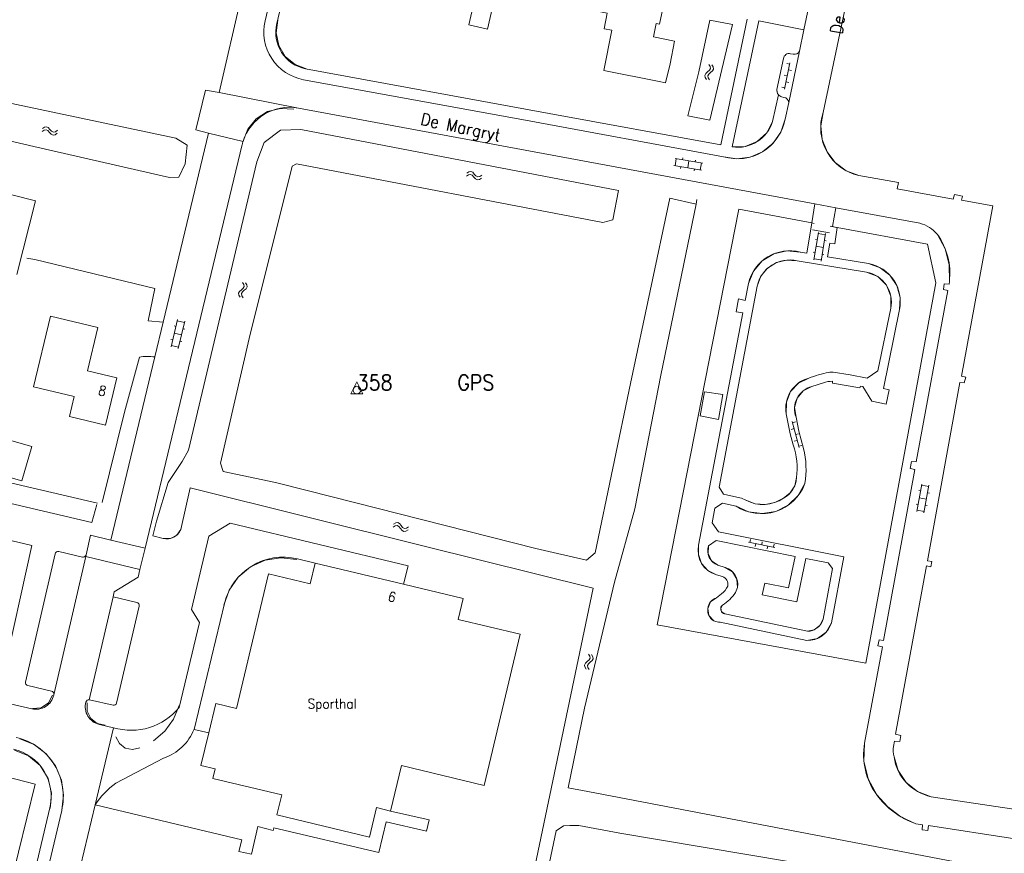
# Model space of a CAD drawing. Header units: metres. Extents: x 189705 to 199106, y 581686 to 588448.
# Tile 510 of 555: x 198648 to 198810, y 585836 to 585973. Entities that reach past the tile are written whole.
import ezdxf

# ---------------------------------------------------------------- set-up
doc = ezdxf.new("R2010")
doc.units = ezdxf.units.M
doc.layers.add('B-WA-OG-GBKN-G', color=7, linetype='Continuous', lineweight=18)
doc.styles.add('Style-STANDARD', font='STANDARD.shx')

msp = doc.modelspace()

# ---------------------------------------------------------------- linework, layer by layer
at = {"layer": 'B-WA-OG-GBKN-G'}
for p, q in [((198761.581, 585965.635), (198761.365, 585965.982)), ((198761.489, 585965.013), (198761.642, 585965.304)), ((198761.642, 585965.304), (198761.581, 585965.635)), ((198762.073, 585965.561), (198761.856, 585965.908)), ((198762.135, 585965.23), (198762.073, 585965.561)), ((198773.829, 585961.937), (198774.744, 585966.241)), ((198774.214, 585966.149), (198774.703, 585966.045)), ((198760.721, 585964.174), (198760.876, 585964.475)), ((198760.784, 585963.853), (198760.721, 585964.174)), ((198761.001, 585963.508), (198760.784, 585963.853)), ((198760.876, 585964.475), (198761.182, 585964.743)), ((198761.182, 585964.743), (198761.489, 585965.013)), ((198761.217, 585964.103), (198761.366, 585964.393)), ((198761.277, 585963.781), (198761.217, 585964.103)), ((198761.492, 585963.434), (198761.277, 585963.781)), ((198761.366, 585964.393), (198761.674, 585964.671)), ((198761.674, 585964.671), (198761.982, 585964.939)), ((198761.982, 585964.939), (198762.135, 585965.23)), ((198773.798, 585964.193), (198774.287, 585964.089)), ((198774.495, 585965.067), (198774.984, 585964.963)), ((198773.382, 585962.237), (198773.871, 585962.133)), ((198774.079, 585963.111), (198774.568, 585963.007)), ((198651.651, 585955.428), (198651.99, 585955.655)), ((198651.99, 585955.655), (198652.309, 585955.727)), ((198652.309, 585955.727), (198652.614, 585955.58)), ((198652.614, 585955.58), (198652.891, 585955.282)), ((198651.591, 585954.935), (198651.931, 585955.16)), ((198651.931, 585955.16), (198652.252, 585955.229)), ((198652.252, 585955.229), (198652.546, 585955.088)), ((198652.546, 585955.088), (198652.833, 585954.788)), ((198652.833, 585954.788), (198653.109, 585954.488)), ((198652.891, 585955.282), (198653.169, 585954.983)), ((198653.109, 585954.488), (198653.404, 585954.343)), ((198653.169, 585954.983), (198653.465, 585954.838)), ((198653.404, 585954.343), (198653.734, 585954.415)), ((198653.465, 585954.838), (198653.794, 585954.908)), ((198653.734, 585954.415), (198654.074, 585954.642)), ((198653.794, 585954.908), (198654.134, 585955.135)), ((198760.174, 585948.557), (198755.637, 585949.311)), ((198760.371, 585949.74), (198755.834, 585950.495)), ((198755.834, 585949.279), (198756.031, 585950.462)), ((198756.722, 585948.827), (198756.771, 585949.123)), ((198757.067, 585950.29), (198757.116, 585950.586)), ((198757.906, 585948.934), (198758.102, 585950.118)), ((198759.136, 585949.946), (198759.185, 585950.242)), ((198759.977, 585948.589), (198760.174, 585949.773)), ((198721.463, 585947.585), (198721.806, 585947.804)), ((198721.531, 585948.077), (198721.873, 585948.298)), ((198721.806, 585947.804), (198722.128, 585947.869)), ((198721.873, 585948.298), (198722.193, 585948.365)), ((198722.128, 585947.869), (198722.42, 585947.723)), ((198722.193, 585948.365), (198722.496, 585948.214)), ((198722.42, 585947.723), (198722.702, 585947.419)), ((198722.496, 585948.214), (198722.768, 585947.911)), ((198722.702, 585947.419), (198722.974, 585947.114)), ((198722.768, 585947.911), (198723.042, 585947.608)), ((198723.042, 585947.608), (198723.335, 585947.459)), ((198723.335, 585947.459), (198723.665, 585947.524)), ((198723.665, 585947.524), (198724.009, 585947.745)), ((198758.989, 585948.45), (198759.038, 585948.746)), ((198722.974, 585947.114), (198723.267, 585946.965)), ((198723.267, 585946.965), (198723.597, 585947.032)), ((198723.597, 585947.032), (198723.941, 585947.253)), ((198779.422, 585938.319), (198778.672, 585933.78)), ((198780.573, 585937.926), (198779.389, 585938.122)), ((198780.606, 585938.123), (198779.856, 585933.585)), ((198779.218, 585937.084), (198778.922, 585937.133)), ((198780.714, 585936.938), (198780.418, 585936.987)), ((198778.876, 585935.014), (198778.58, 585935.063)), ((198780.231, 585935.854), (198779.047, 585936.05)), ((198780.34, 585934.671), (198780.044, 585934.72)), ((198779.889, 585933.782), (198778.705, 585933.978)), ((198684.615, 585930.094), (198684.822, 585929.742)), ((198684.822, 585929.742), (198684.875, 585929.418)), ((198685.104, 585930.008), (198685.313, 585929.658)), ((198685.313, 585929.658), (198685.369, 585929.336)), ((198684.09, 585928.601), (198683.929, 585928.314)), ((198683.929, 585928.314), (198683.984, 585927.981)), ((198683.984, 585927.981), (198684.193, 585927.63)), ((198684.404, 585928.862), (198684.09, 585928.601)), ((198684.719, 585929.132), (198684.404, 585928.862)), ((198684.581, 585928.515), (198684.421, 585928.228)), ((198684.421, 585928.228), (198684.473, 585927.895)), ((198684.894, 585928.778), (198684.581, 585928.515)), ((198684.875, 585929.418), (198684.719, 585929.132)), ((198685.206, 585929.038), (198684.894, 585928.778)), ((198685.369, 585929.336), (198685.206, 585929.038)), ((198684.473, 585927.895), (198684.682, 585927.544)), ((198672.83, 585919.48), (198673.905, 585923.952)), ((198673.859, 585923.758), (198675.025, 585923.477)), ((198673.997, 585919.199), (198675.072, 585923.672)), ((198673.345, 585922.904), (198673.637, 585922.834)), ((198673.368, 585921.716), (198674.534, 585921.435)), ((198674.78, 585922.456), (198675.072, 585922.386)), ((198672.808, 585920.67), (198673.099, 585920.6)), ((198674.289, 585920.416), (198674.581, 585920.346)), ((198672.877, 585919.674), (198674.043, 585919.394)), ((198775.097, 585907.154), (198776.263, 585902.911)), ((198775.632, 585907.094), (198775.15, 585906.961)), ((198775.415, 585905.997), (198774.933, 585905.864)), ((198775.945, 585904.068), (198775.463, 585903.936)), ((198776.162, 585905.165), (198775.68, 585905.033)), ((198776.692, 585903.237), (198776.21, 585903.104)), ((198795.628, 585892.351), (198796.452, 585896.877)), ((198795.951, 585895.799), (198796.246, 585895.745)), ((198796.417, 585896.68), (198797.597, 585896.465)), ((198796.809, 585892.136), (198797.633, 585896.662)), ((198796.04, 585894.614), (198797.221, 585894.399)), ((198797.409, 585895.432), (198797.704, 585895.378)), ((198795.539, 585893.538), (198795.834, 585893.484)), ((198795.664, 585892.548), (198796.844, 585892.333)), ((198797.033, 585893.368), (198797.328, 585893.314)), ((198709.39, 585889.764), (198709.742, 585889.969)), ((198709.477, 585890.253), (198709.828, 585890.46)), ((198709.742, 585889.969), (198710.066, 585890.021)), ((198709.828, 585890.46), (198710.151, 585890.514)), ((198710.066, 585890.021), (198710.352, 585889.863)), ((198710.151, 585890.514), (198710.447, 585890.35)), ((198710.352, 585889.863), (198710.621, 585889.548)), ((198710.447, 585890.35), (198710.706, 585890.037)), ((198710.621, 585889.548), (198710.88, 585889.232)), ((198710.706, 585890.037), (198710.968, 585889.723)), ((198710.88, 585889.232), (198711.166, 585889.071)), ((198710.968, 585889.723), (198711.255, 585889.562)), ((198711.166, 585889.071), (198711.499, 585889.124)), ((198711.255, 585889.562), (198711.587, 585889.613)), ((198711.499, 585889.124), (198711.852, 585889.331)), ((198711.587, 585889.613), (198711.94, 585889.82)), ((198768.23, 585887.753), (198768.131, 585887.262)), ((198767.935, 585887.302), (198772.249, 585886.435)), ((198769.112, 585887.065), (198769.013, 585886.575)), ((198770.19, 585887.358), (198770.092, 585886.868)), ((198771.072, 585886.671), (198770.974, 585886.181)), ((198772.151, 585886.964), (198772.053, 585886.474)), ((198741.769, 585868.516), (198741.555, 585868.865)), ((198741.67, 585867.895), (198741.826, 585868.185)), ((198741.826, 585868.185), (198741.769, 585868.516)), ((198742.259, 585868.438), (198742.045, 585868.786)), ((198742.162, 585867.816), (198742.319, 585868.106)), ((198742.319, 585868.106), (198742.259, 585868.438)), ((198740.894, 585867.063), (198741.053, 585867.363)), ((198740.954, 585866.742), (198740.894, 585867.063)), ((198741.168, 585866.395), (198740.954, 585866.742)), ((198741.053, 585867.363), (198741.361, 585867.628)), ((198741.361, 585867.628), (198741.67, 585867.895)), ((198741.39, 585866.988), (198741.542, 585867.276)), ((198741.447, 585866.665), (198741.39, 585866.988)), ((198741.659, 585866.317), (198741.447, 585866.665)), ((198741.542, 585867.276), (198741.852, 585867.551)), ((198741.852, 585867.551), (198742.162, 585867.816))]:
    msp.add_line(p, q, dxfattribs=at)
at = {"layer": 'B-WA-OG-GBKN-G', "flags": 128}
for points in [[(198688.302, 585973.162), (198694.591, 586000)], [(198690.249, 585972.706), (198696.645, 586000)], [(198789.05, 586000), (198780.208, 585958.054)], [(198688.133, 585993.232), (198680.728, 585961.338)], [(198744.658, 585974.416), (198744.135, 585971.872), (198745.436, 585971.605), (198744.077, 585964.992), (198753.179, 585963.193), (198754.275, 585962.968), (198754.99, 585966.104), (198755.752, 585969.811), (198752.27, 585970.527), (198752.724, 585972.738), (198753.262, 585972.627), (198754.225, 585977.313), (198731.296, 585982.024), (198730.337, 585977.358), (198744.658, 585974.416)], [(198722.905, 585977.083), (198722.706, 585977.129), (198723.633, 585981.128), (198727.644, 585980.198), (198726.712, 585976.176), (198725.991, 585976.343), (198724.938, 585971.798), (198721.846, 585972.514), (198722.905, 585977.083)], [(198778.042, 585976.372), (198777.052, 585971.663)], [(198767.697, 585973.417), (198763.381, 585952.739), (198735.083, 585957.893), (198694.986, 585965.263)], [(198690.439, 585973.289), (198690.147, 585971.196), (198690.565, 585969.125), (198691.646, 585967.309), (198693.269, 585965.955), (198695.248, 585965.215)], [(198759.731, 585964.791), (198761.559, 585973.259), (198765.286, 585972.566), (198761.529, 585956.8), (198757.944, 585957.536), (198759.731, 585964.791)], [(198777.052, 585971.663), (198769.606, 585973.174), (198765.237, 585952.386)], [(198777.052, 585971.663), (198776.314, 585968.155)], [(198773.677, 585966.95), (198772.588, 585961.836)], [(198776.314, 585968.155), (198774.541, 585959.722)], [(198775.264, 585967.661), (198774.84, 585967.751)], [(198631.745, 585962.697), (198673.641, 585953.83), (198675.481, 585952.678), (198675.171, 585949.63), (198674.098, 585947.396), (198672.548, 585947.341), (198650.24, 585952.479), (198630.386, 585957.08)], [(198763.8, 585950.772), (198730.615, 585956.912), (198694.656, 585963.467)], [(198678.993, 585954.682), (198676.884, 585955.193), (198678.509, 585961.77), (198680.728, 585961.338)], [(198680.728, 585961.338), (198693.791, 585958.796)], [(198771.895, 585956.603), (198772.845, 585961.003)], [(198772.588, 585961.836), (198772.633, 585961.392), (198772.845, 585961.003)], [(198773.745, 585960.56), (198773.361, 585960.655)], [(198778.866, 585943.027), (198693.791, 585958.796)], [(198774.541, 585959.722), (198773.957, 585956.942)], [(198693.026, 585958.601), (198690.83, 585958.751), (198688.698, 585958.206), (198686.843, 585957.02), (198685.453, 585955.313), (198684.668, 585953.257)], [(198780.208, 585958.054), (198779.809, 585955.862), (198780.029, 585953.644), (198780.849, 585951.572), (198782.207, 585949.805), (198783.998, 585948.48), (198786.084, 585947.697)], [(198763.8, 585950.772), (198765.998, 585950.444), (198768.202, 585950.731), (198770.243, 585951.611), (198771.965, 585953.016), (198773.235, 585954.84), (198773.957, 585956.942)], [(198765.237, 585952.386), (198767.368, 585952.461), (198769.342, 585953.269), (198770.916, 585954.708), (198771.895, 585956.603)], [(198695.488, 585895.745), (198690.02, 585897.11), (198681.401, 585898.928), (198680.993, 585900.333), (198685.719, 585920.855), (198692.771, 585949.206), (198693.497, 585949.604), (198743.93, 585939.929), (198745.57, 585940.372), (198746.523, 585945.228), (198694.207, 585955.244), (198690.833, 585955.181), (198688.154, 585953.136), (198686.948, 585949.923), (198675.697, 585902.451), (198674.669, 585900.561), (198672.356, 585897.116), (198670.46, 585890.77)], [(198678.993, 585954.682), (198671.52, 585923.542)], [(198678.993, 585954.682), (198684.692, 585953.301)], [(198684.555, 585952.802), (198668.549, 585886.294)], [(198628.342, 585951.508), (198636.538, 585949.514), (198635.987, 585947.194), (198650.535, 585943.494), (198647.412, 585931.399)], [(198786.084, 585947.697), (198792.598, 585946.545), (198792.381, 585945.507), (198801.595, 585943.775), (198801.843, 585944.566), (198803.163, 585944.285), (198802.986, 585943.622), (198808.132, 585942.694), (198803.001, 585914.627), (198803.678, 585914.461), (198803.452, 585913.517), (198802.726, 585913.585), (198797.38, 585884.228), (198798.078, 585884.112), (198797.954, 585883.254), (198797.206, 585883.377), (198792.149, 585855.691), (198792.992, 585855.447), (198792.854, 585854.444), (198791.969, 585854.522), (198791.802, 585853.669)], [(198732.924, 585886.258), (198741.216, 585884.317), (198742.645, 585885.518), (198748.459, 585913.407), (198754.988, 585943.974)], [(198759.414, 585943.73), (198759.296, 585942.98), (198753.457, 585914.801), (198749.186, 585892.786), (198745.855, 585880.71)], [(198759.296, 585942.98), (198754.988, 585943.974)], [(198778.866, 585943.027), (198778.338, 585939.876)], [(198782.32, 585942.387), (198778.866, 585943.027)], [(198782.532, 585939.099), (198797.39, 585936.355), (198798.769, 585930.012), (198787.241, 585867.391), (198752.89, 585873.687), (198766.341, 585942.168), (198778.338, 585939.876)], [(198782.422, 585939.126), (198781.769, 585939.284), (198782.32, 585942.387)], [(198796.125, 585939.828), (198782.32, 585942.387)], [(198778.338, 585939.876), (198777.509, 585934.876), (198776.451, 585935.064)], [(198778.338, 585939.876), (198778.739, 585939.799)], [(198781.345, 585939.325), (198782.422, 585939.126)], [(198778.474, 585938.718), (198781.24, 585938.262)], [(198787.696, 585933.195), (198780.934, 585934.315), (198781.316, 585936.57), (198782.141, 585936.417), (198782.532, 585939.099)], [(198782.532, 585939.099), (198782.422, 585939.126)], [(198800.99, 585930.238), (198800.984, 585932.963), (198800.311, 585935.603), (198799.013, 585937.999)], [(198767.912, 585929.903), (198768.749, 585931.954), (198770.189, 585933.638), (198772.085, 585934.785), (198774.246, 585935.276), (198776.451, 585935.064)], [(198649.056, 585934.089), (198650.384, 585933.828), (198670.137, 585929.089), (198669.062, 585923.751)], [(198769.344, 585929.479), (198769.968, 585931.084), (198771.062, 585932.414), (198772.517, 585933.336), (198774.187, 585933.757), (198775.905, 585933.636)], [(198787.37, 585931.77), (198775.905, 585933.636)], [(198787.696, 585933.195), (198789.601, 585932.503), (198791.196, 585931.254), (198792.323, 585929.57), (198792.87, 585927.618), (198792.783, 585925.594)], [(198787.37, 585931.77), (198789.21, 585931.033), (198790.615, 585929.634), (198791.361, 585927.797), (198791.328, 585925.815)], [(198767.912, 585929.903), (198767.385, 585927.125), (198766.255, 585927.351), (198765.875, 585925.259), (198766.99, 585925.054), (198759.704, 585886.818)], [(198787.031, 585854.183), (198790, 585870.041), (198789.209, 585870.244), (198789.434, 585871.219), (198790.145, 585871.095), (198795.306, 585899.254), (198794.536, 585899.422), (198794.778, 585900.6), (198795.531, 585900.511), (198800.748, 585928.732), (198799.999, 585928.925), (198800.12, 585929.839), (198800.944, 585929.797), (198800.99, 585930.238)], [(198769.344, 585929.479), (198763.066, 585896.365), (198763.815, 585895.203), (198766.5, 585894.604)], [(198781.768, 585913.811), (198781.748, 585913.479), (198786.255, 585912.7), (198786.344, 585912.999), (198786.764, 585912.92), (198788.25, 585910.5), (198790.584, 585910.053), (198791.065, 585912.396), (198790.14, 585912.6), (198792.783, 585925.594)], [(198781.869, 585915.3), (198784.65, 585914.834), (198787.479, 585914.302), (198789.23, 585915.516), (198791.328, 585925.815)], [(198652.991, 585924.54), (198650.191, 585912.879), (198656.871, 585911.275), (198656.088, 585908.013), (198662.04, 585906.584), (198663.905, 585914.351), (198659.05, 585915.517), (198660.766, 585922.663), (198652.991, 585924.54)], [(198671.52, 585923.542), (198669.062, 585923.751)], [(198671.52, 585923.542), (198670.141, 585917.798)], [(198671.552, 585923.539), (198671.52, 585923.542)], [(198670.141, 585917.798), (198662.907, 585887.654)], [(198667.609, 585917.767), (198665.173, 585908.7)], [(198781.869, 585915.3), (198781.505, 585915.295), (198781.14, 585915.254)], [(198777.835, 585914.32), (198776.135, 585913.492), (198774.848, 585912.108), (198774.146, 585910.352), (198774.123, 585908.462)], [(198778.346, 585912.938), (198780.248, 585913.559)], [(198762.956, 585907.511), (198763.714, 585911.611), (198760.674, 585912.069), (198759.981, 585908.099), (198762.956, 585907.511)], [(198778.346, 585912.938), (198776.92, 585912.229), (198775.91, 585910.997), (198775.496, 585909.459), (198775.75, 585907.887)], [(198665.173, 585908.7), (198661.502, 585893.829)], [(198775.295, 585903.321), (198774.79, 585905.164), (198774.123, 585908.462)], [(198776.976, 585902.746), (198776.219, 585905.594), (198775.75, 585907.887)], [(198648.236, 585897.385), (198642.63, 585899.018), (198644.275, 585904.666), (198649.88, 585903.034), (198648.236, 585897.385)], [(198660.694, 585893.718), (198628.919, 585901.149)], [(198628.154, 585897.973), (198659.77, 585890.55), (198660.63, 585893.498)], [(198775.835, 585897.923), (198775.532, 585896.569), (198774.786, 585895.4), (198773.686, 585894.555)], [(198674.45, 585889.4), (198675.96, 585896.24), (198714.3, 585886.68), (198742.36, 585879.73)], [(198695.488, 585895.745), (198732.924, 585886.258)], [(198777.186, 585896.94), (198776.081, 585894.958), (198774.441, 585893.389), (198772.412, 585892.372), (198770.174, 585891.997), (198767.925, 585892.297), (198765.863, 585893.245)], [(198773.686, 585894.555), (198772.235, 585893.812), (198770.636, 585893.499), (198769.012, 585893.64), (198767.491, 585894.225)], [(198781.577, 585874.038), (198783.609, 585884.883), (198762.989, 585888.984), (198761.937, 585890.501), (198762.393, 585892.885), (198763.658, 585893.728), (198765.863, 585893.245)], [(198670.46, 585890.77), (198669.848, 585888.32), (198671.53, 585887.91)], [(198671.53, 585887.91), (198672.712, 585887.899), (198673.765, 585888.436), (198674.45, 585889.4)], [(198674.17, 585860.092), (198677.51, 585874.055), (198676.174, 585876.193), (198679.047, 585888.285), (198682.588, 585890.423), (198711.849, 585883.408), (198711.103, 585880.358)], [(198645.523, 585887.785), (198649.913, 585886.773), (198645.139, 585865.132)], [(198662.907, 585887.654), (198659.583, 585888.455), (198658.839, 585885.228)], [(198662.907, 585887.654), (198668.549, 585886.294)], [(198780.184, 585874.616), (198781.769, 585882.95), (198781.037, 585883.89), (198777.347, 585884.605), (198775.859, 585877.488), (198770.179, 585878.605), (198770.592, 585880.542), (198774.517, 585879.769), (198775.588, 585884.955), (198762.607, 585887.565), (198761.31, 585886.715)], [(198668.549, 585886.294), (198667.709, 585882.804)], [(198762.621, 585881.936), (198761.227, 585882.633), (198760.19, 585883.796), (198759.657, 585885.26), (198759.704, 585886.818)], [(198761.31, 585886.715), (198761.25, 585885.418), (198761.819, 585884.251), (198762.878, 585883.499)], [(198653.742, 585885.377), (198648.875, 585864.266)], [(198658.776, 585884.953), (198653.522, 585862.168)], [(198658.239, 585884.853), (198654.342, 585885.752)], [(198658.776, 585884.953), (198658.691, 585884.973)], [(198658.839, 585885.228), (198658.776, 585884.953)], [(198667.709, 585882.804), (198658.776, 585884.953)], [(198693.53, 585884.45), (198690.914, 585884.735), (198688.316, 585884.318), (198685.921, 585883.227), (198683.9, 585881.542), (198682.397, 585879.381), (198681.52, 585876.9)], [(198693.667, 585884.551), (198696.54, 585883.86)], [(198667.709, 585882.804), (198667.398, 585881.511), (198663.485, 585879.092), (198663.295, 585878.272)], [(198696.54, 585883.86), (198695.723, 585880.453), (198688.9, 585882.09), (198683.591, 585859.916), (198680.19, 585860.73), (198679.031, 585855.871)], [(198711.103, 585880.358), (198696.54, 585883.86)], [(198762.878, 585883.499), (198764.094, 585883.139)], [(198764.094, 585883.139), (198765.289, 585882.416), (198766.013, 585881.221), (198766.099, 585879.827)], [(198762.621, 585881.936), (198763.63, 585881.637)], [(198730.32, 585872.13), (198720.091, 585874.581), (198720.91, 585878), (198711.103, 585880.358)], [(198742.36, 585879.73), (198732.499, 585832.798), (198723.211, 585787.467), (198723.388, 585786.867), (198724.609, 585786.623), (198725.105, 585786.853), (198736.266, 585839.735), (198737.444, 585840.583), (198738.511, 585840.653), (198739.994, 585840.614), (198746.723, 585839.387), (198774.521, 585834.689)], [(198745.855, 585880.71), (198740.936, 585859.936)], [(198766.099, 585879.827), (198765.8, 585879.007)], [(198663.295, 585878.272), (198659.371, 585861.333)], [(198663.295, 585878.272), (198667.192, 585877.369)], [(198762.187, 585874.353), (198761.41, 585875.233), (198761.218, 585876.391), (198761.67, 585877.475), (198762.627, 585878.154)], [(198763.472, 585878.795), (198762.627, 585878.154)], [(198667.566, 585876.769), (198663.869, 585860.809)], [(198676.615, 585856.472), (198681.609, 585877.178)], [(198763.642, 585876.949), (198763.342, 585876.419), (198763.484, 585875.826), (198763.993, 585875.491)], [(198763.993, 585875.491), (198777.605, 585872.616)], [(198777.605, 585872.616), (198778.73, 585872.884), (198779.644, 585873.593), (198780.184, 585874.616)], [(198762.187, 585874.353), (198762.214, 585874.338), (198762.242, 585874.323)], [(198763.251, 585874.141), (198777.504, 585871.112)], [(198781.577, 585874.038), (198780.709, 585872.478), (198779.259, 585871.437), (198777.504, 585871.112)], [(198708.967, 585843.015), (198710.753, 585850.495), (198724.374, 585847.242), (198730.32, 585872.13)], [(198649.25, 585863.666), (198653.148, 585862.768)], [(198649.907, 585859.852), (198646.334, 585860.679), (198642.294, 585861.592)], [(198650.03, 585859.91), (198651.467, 585860.004), (198652.659, 585860.811), (198653.28, 585862.11)], [(198653.522, 585862.168), (198653.507, 585862.101)], [(198659.02, 585860.81), (198659.017, 585859.467), (198659.605, 585858.259), (198660.665, 585857.434), (198661.98, 585857.16)], [(198659.394, 585861.328), (198659.383, 585861.33), (198659.371, 585861.333)], [(198663.27, 585860.434), (198659.394, 585861.328)], [(198669.93, 585854.6), (198671.803, 585856.164), (198673.245, 585858.132), (198674.17, 585860.39)], [(198738.196, 585846.849), (198740.936, 585859.936)], [(198597.338, 585816.415), (198602.128, 585835.773), (198606.906, 585854.954), (198613.903, 585856.702), (198632.133, 585852.135), (198650.466, 585847.44), (198644.979, 585825.024), (198639.943, 585804.7), (198628.731, 585807.245), (198626.321, 585797.133), (198618.843, 585798.827)], [(198660.317, 585844.034), (198663.335, 585856.746)], [(198661.023, 585857.281), (198663.335, 585856.746)], [(198663.75, 585855.24), (198664.317, 585854.142), (198665.298, 585853.391), (198666.506, 585853.13), (198667.71, 585853.41)], [(198676.615, 585856.472), (198679.031, 585855.871)], [(198679.031, 585855.871), (198677.76, 585850.54), (198680.11, 585849.983), (198679.73, 585848.38), (198691.059, 585845.68), (198690.27, 585842.37), (198705.48, 585838.72), (198706.638, 585843.571), (198708.967, 585843.015)], [(198654.82, 585843.14), (198655.116, 585845.634), (198654.764, 585848.121), (198653.79, 585850.436), (198652.256, 585852.426), (198650.266, 585853.957), (198647.95, 585854.93)], [(198787.031, 585854.183), (198786.928, 585851.21), (198787.608, 585848.314), (198789.022, 585845.697)], [(198652.91, 585843.44), (198653.14, 585845.934), (198652.574, 585848.374), (198651.267, 585850.511), (198649.355, 585852.128), (198647.03, 585853.06)], [(198791.88, 585851.944), (198792.562, 585849.665), (198793.899, 585847.696), (198795.766, 585846.221), (198797.99, 585845.376)], [(198671.598, 585851.708), (198663.715, 585847.6)], [(198741.451, 585846.226), (198738.196, 585846.849)], [(199000, 585804.381), (198900.22, 585819.203), (198820.031, 585831.183), (198741.451, 585846.226)], [(198789.022, 585845.697), (198790.841, 585843.684), (198793.024, 585842.071), (198795.482, 585840.922)], [(198797.99, 585845.376), (198812.346, 585843.216), (198812.464, 585844.048), (198813.467, 585843.882), (198813.363, 585843.14), (198833.543, 585840.164)], [(198660.317, 585844.034), (198655.518, 585823.824), (198650.926, 585804.779), (198646.992, 585787.811), (198642.326, 585767.864), (198628.802, 585712.255), (198627.091, 585712.672), (198612.257, 585650.057)], [(198660.317, 585844.034), (198684.458, 585838.247), (198683.991, 585836.326), (198686.062, 585835.908), (198687.097, 585840.451), (198689.669, 585839.8), (198689.776, 585840.248), (198707.056, 585836.166), (198708.256, 585841.249), (198714.891, 585839.682), (198715.335, 585841.564), (198708.967, 585843.015)], [(198654.818, 585843.108), (198650.553, 585825.024), (198646.085, 585806.064), (198641.987, 585788.962), (198638.123, 585772.695)], [(198652.872, 585843.567), (198648.862, 585826.57)], [(198887.834, 585826.936), (198870.718, 585829.575), (198870.609, 585828.727), (198869.364, 585828.946), (198869.487, 585829.743), (198827.254, 585836.14), (198827.113, 585835.517), (198825.938, 585835.675), (198826.014, 585836.23), (198797.575, 585840.626), (198797.455, 585839.784), (198796.487, 585839.893), (198796.552, 585840.739), (198795.482, 585840.922)]]:
    msp.add_lwpolyline(points, dxfattribs=at)
msp.add_lwpolyline([(198703.43, 585913.725), (198704.43, 585911.725), (198702.43, 585911.725), (198703.43, 585913.725)], close=True, dxfattribs=at)
at = {"layer": 'B-WA-OG-GBKN-G'}
msp.add_circle((198703.43, 585912.35), 0.625, dxfattribs=at)
for centre, radius, start, end in [((198696.091, 585971.337), 8, 166.81377, 259.66704), ((198696.16, 585971.239), 6.09, 166.06137, 258.88699), ((198774.614, 585966.834), 0.944, 76.17605, 172.93712), ((198775.457, 585968.613), 0.971, 258.51213, 331.8796), ((198773.714, 585961.727), 1.132, 174.49294, 219.79949), ((198773.709, 585961.727), 1.127, 219.97096, 252.03612), ((198773.568, 585959.595), 0.982, 7.46173, 79.59348), ((198692.333, 585950.93), 8, 79.49921, 162.7574), ((198787.834, 585955.535), 8.032, 161.72502, 257.41143), ((198766.073, 585958.475), 8.032, 253.56051, 348.99374), ((198766.09, 585958.404), 6.078, 261.9316, 342.76656), ((198693.824, 585950.525), 9.545, 163.09441, 166.20113), ((198794.647, 585934.299), 5.723, 40.27696, 75.03004), ((198790.017, 585931.575), 11.055, 353.05344, 35.52917), ((198774.691, 585928.332), 6.958, 75.34445, 166.95336), ((198774.667, 585928.333), 5.445, 76.86192, 167.85415), ((198786.48, 585926.879), 6.432, 348.48009, 79.10507), ((198786.481, 585926.886), 4.964, 347.53997, 79.68015), ((198668.956, 585911.192), 6.712, 79.82772, 101.57519), ((198785.328, 585894.12), 21.545, 101.20886, 110.35195), ((198781.737, 585911.6), 3.702, 87.94915, 99.27202), ((198779.206, 585909.346), 5.159, 105.40703, 189.87109), ((198781.981, 585907.813), 6.002, 92.03848, 106.78835), ((198779.282, 585909.264), 3.791, 104.29162, 201.30589), ((198763.107, 585899.376), 12.811, 353.48881, 17.93658), ((198762.994, 585899.333), 14.392, 350.42713, 13.71578), ((198771.831, 585898.108), 4.008, 297.56367, 357.35535), ((198770.046, 585899.623), 7.628, 236.7432, 339.4026), ((198764.91, 585888.961), 5.863, 63.87925, 74.26285), ((198770.325, 585899.329), 5.838, 240.95322, 305.14517), ((198672.143, 585890.314), 2.481, 255.68578, 338.3823), ((198763.74, 585885.917), 4.135, 167.4147, 254.30202), ((198763.821, 585885.949), 2.625, 163.03252, 248.9517), ((198654.229, 585885.266), 0.499, 76.90102, 167.10975), ((198658.351, 585885.341), 0.501, 257.01879, 312.71777), ((198658.341, 585885.346), 0.512, 313.11905, 346.61987), ((198691.33, 585874.827), 10.001, 76.48437, 166.40397), ((198763.221, 585880.347), 2.925, 349.75141, 72.62787), ((198763.168, 585880.349), 1.369, 348.15481, 70.25162), ((198761.6, 585881.375), 3.187, 305.97372, 335.80129), ((198763.331, 585876.146), 2.128, 109.33533, 237.45845), ((198759.481, 585883.473), 7.738, 302.53214, 324.75036), ((198667.082, 585876.884), 0.498, 346.68476, 77.18857), ((198764.164, 585876.303), 0.83, 128.97214, 258.09957), ((198777.546, 585875.354), 2.739, 271.22493, 344.36183), ((198763.03, 585875.802), 1.676, 241.96601, 277.58425), ((198777.657, 585875.197), 4.088, 267.85375, 343.53238), ((198649.363, 585864.154), 0.501, 167.04739, 256.96337), ((198650.583, 585862.776), 3.001, 256.99194, 346.99593), ((198653.035, 585862.281), 0.5, 346.91923, 76.95409), ((198661.701, 585860.205), 3.001, 165.26672, 256.95286), ((198659.283, 585860.839), 0.502, 79.89236, 165.10177), ((198663.383, 585860.92), 0.499, 256.96863, 347.12807), ((198666.257, 585866.499), 10.181, 253.31883, 321.00401), ((198645.085, 585845.404), 10, 346.72386, 76.9526), ((198668.916, 585859.557), 8.294, 288.8692, 338.16738), ((198798.132, 585852.311), 11.258, 170.428, 215.98003), ((198796.337, 585853.01), 4.582, 171.72838, 193.44962), ((198645.086, 585845.404), 8, 346.72593, 76.95266), ((198799.621, 585853.019), 7.816, 187.90949, 257.95263), ((198671.225, 585837.042), 12.956, 125.42367, 147.34021), ((198799.995, 585853.784), 13.631, 216.39202, 250.66701)]:
    msp.add_arc(centre, radius, start, end, dxfattribs=at)

# ---------------------------------------------------------------- texts
at = {"layer": 'B-WA-OG-GBKN-G', "style": 'Style-STANDARD'}
for s, height, rotation, p in [('De Reade Klaver', 2, 80.62242, (198783.324, 585970.866)), ('De Margryt', 2, 347.99329, (198713.77, 585956.077)), ('8', 1.6, 346.40844, (198660.722, 585911.6)), ('6', 1.6, 346.46414, (198708.415, 585877.662))]:
    msp.add_text(s, height=height, rotation=rotation, dxfattribs=at).set_placement(p)
for s, height, p in [('358      GPS', 2.5, (198703.43, 585912.35)), ('Sporthal', 1.6, (198695.316, 585859.903))]:
    msp.add_text(s, height=height, dxfattribs=at).set_placement(p)

doc.saveas('drawing.dxf')
